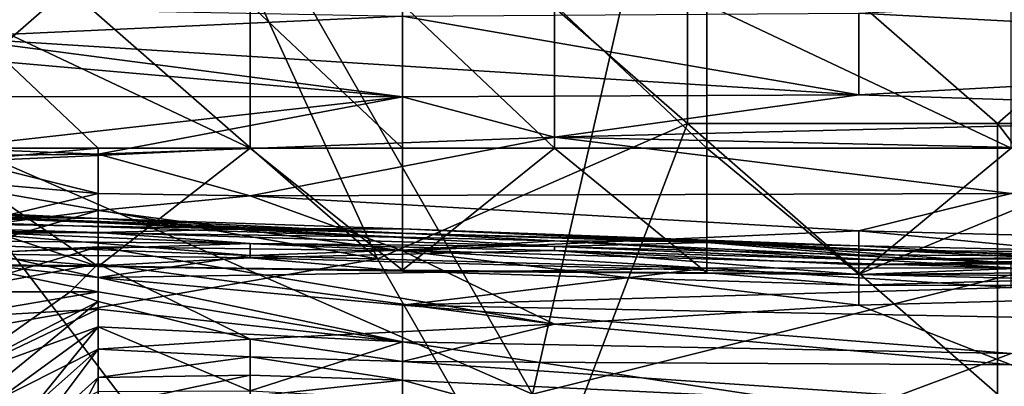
# Model space of a CAD drawing. Extents: x -161 to 11, y -10 to 160.
# Tile 377 of 499: x 0.9157 to 0.9441, y -0.2804 to -0.2698. Entities that reach past the tile are written whole.
import ezdxf

# ---------------------------------------------------------------- set-up
doc = ezdxf.new("R2010")
doc.units = 0
doc.header["$MEASUREMENT"] = 0
doc.layers.get('0').update_dxf_attribs({"linetype": 'CONTINUOUS'})

msp = doc.modelspace()

# ---------------------------------------------------------------- linework, layer by layer
for points in [[(0.961839, -0.272838, 0.26501), (0.935013, -0.26112, 0.265434), (0.948426, -0.253307, 0.265233)], [(0.92607, -0.276745, 0.389612), (0.917128, -0.257213, 0.392172), (0.903715, -0.257213, 0.392356)], [(0.903715, -0.257213, 0.392356), (0.903715, -0.272838, 0.390166), (0.92607, -0.276745, 0.389612)], [(0.917128, -0.257213, 0.392172), (0.935013, -0.272838, 0.389906), (0.935013, -0.265026, 0.390722)], [(0.917128, -0.257213, 0.392172), (0.92607, -0.276745, 0.389612), (0.935013, -0.272838, 0.389906)], [(0.903715, -0.26112, 0.265969), (0.921599, -0.265026, 0.265642), (0.912657, -0.272838, 0.265725)], [(0.930542, -0.280651, 0.265348), (0.921599, -0.265026, 0.265642), (0.935013, -0.26112, 0.265434)], [(0.935013, -0.26112, 0.265434), (0.961839, -0.272838, 0.26501), (0.930542, -0.280651, 0.265348)], [(0.930542, -0.280651, 0.265348), (0.912657, -0.272838, 0.265725), (0.921599, -0.265026, 0.265642)], [(0.935013, -0.265026, 0.390722), (0.943955, -0.272838, 0.389463), (0.948426, -0.268915, 0.389456)], [(0.943955, -0.272838, 0.389463), (0.935013, -0.265026, 0.390722), (0.935013, -0.272838, 0.389906)], [(0.939953, -0.269646, 0.154178), (0.961902, -0.268545, 0.161692), (0.961902, -0.270818, 0.146664)], [(0.943955, -0.272838, 0.389463), (0.948426, -0.272838, 0.389169), (0.948426, -0.268915, 0.389456)], [(0.913615, -0.270344, 0.150421), (0.909226, -0.2694, 0.157266), (0.926784, -0.269738, 0.154178)], [(0.918005, -0.27355, 0.270755), (0.922395, -0.27355, 0.270722), (0.913615, -0.2694, 0.270826)], [(0.913615, -0.2694, 0.270826), (0.922395, -0.27355, 0.270722), (0.922395, -0.2694, 0.270623)], [(0.913615, -0.27355, 0.270854), (0.918005, -0.27355, 0.270755), (0.913615, -0.2694, 0.270826)], [(0.922395, -0.2694, 0.270623), (0.926784, -0.27355, 0.270624), (0.926784, -0.2694, 0.270448)], [(0.926784, -0.27355, 0.270624), (0.922395, -0.2694, 0.270623), (0.922395, -0.27355, 0.270722)], [(0.926784, -0.2694, 0.270448), (0.931174, -0.27355, 0.270452), (0.931174, -0.2694, 0.270128)], [(0.926784, -0.2694, 0.270448), (0.926784, -0.27355, 0.270624), (0.931174, -0.27355, 0.270452)], [(0.931174, -0.2694, 0.270128), (0.935564, -0.27355, 0.270236), (0.935564, -0.2694, 0.269734)], [(0.931174, -0.2694, 0.270128), (0.931174, -0.27355, 0.270452), (0.935564, -0.27355, 0.270236)], [(0.935564, -0.2694, 0.269734), (0.944343, -0.27355, 0.269931), (0.944343, -0.2694, 0.269138)], [(0.935564, -0.2694, 0.269734), (0.935564, -0.27355, 0.270236), (0.944343, -0.27355, 0.269931)], [(0.926784, -0.269738, 0.154178), (0.939953, -0.272012, 0.139149), (0.913615, -0.270344, 0.150421)], [(0.926784, -0.269738, 0.154178), (0.939953, -0.269646, 0.154178), (0.939953, -0.272012, 0.139149)], [(0.939953, -0.272012, 0.139149), (0.939953, -0.269646, 0.154178), (0.961902, -0.270818, 0.146664)], [(0.939953, -0.272012, 0.139149), (0.926784, -0.27207, 0.139149), (0.913615, -0.270344, 0.150421)], [(0.913615, -0.270911, 0.146664), (0.913615, -0.270344, 0.150421), (0.926784, -0.27207, 0.139149)], [(0.913615, -0.272052, 0.139149), (0.913615, -0.270911, 0.146664), (0.926784, -0.27207, 0.139149)], [(0.961902, -0.270818, 0.146664), (0.957512, -0.272574, 0.135392), (0.939953, -0.272012, 0.139149)], [(0.926784, -0.27207, 0.139149), (0.913615, -0.27355, 0.129142), (0.913615, -0.272052, 0.139149)], [(0.913615, -0.27355, 0.129142), (0.926784, -0.27207, 0.139149), (0.918005, -0.273719, 0.127878)], [(0.918005, -0.273719, 0.127878), (0.926784, -0.27207, 0.139149), (0.931174, -0.273226, 0.131635)], [(0.931174, -0.273226, 0.131635), (0.926784, -0.27207, 0.139149), (0.939953, -0.272012, 0.139149)], [(0.931174, -0.273226, 0.131635), (0.939953, -0.272012, 0.139149), (0.957512, -0.272574, 0.135392)], [(0.957512, -0.272574, 0.135392), (0.953122, -0.273717, 0.127878), (0.931174, -0.273226, 0.131635)], [(0.903715, -0.272838, 0.390166), (0.903715, -0.280651, 0.388914), (0.92607, -0.276745, 0.389612)], [(0.921599, -0.284557, 0.265378), (0.912657, -0.272838, 0.265725), (0.930542, -0.280651, 0.265348)], [(0.921599, -0.284557, 0.265378), (0.912657, -0.296276, 0.265186), (0.912657, -0.272838, 0.265725)], [(0.935013, -0.272838, 0.389906), (0.92607, -0.276745, 0.389612), (0.930542, -0.284557, 0.388405)], [(0.935013, -0.272838, 0.389906), (0.930542, -0.284557, 0.388405), (0.943955, -0.280651, 0.388655)], [(0.930542, -0.280651, 0.265348), (0.961839, -0.272838, 0.26501), (0.943955, -0.29237, 0.265071)], [(0.943955, -0.280651, 0.388655), (0.943955, -0.272838, 0.389463), (0.935013, -0.272838, 0.389906)], [(0.943955, -0.272838, 0.389463), (0.952897, -0.284557, 0.387688), (0.948426, -0.272838, 0.389169)], [(0.952897, -0.284557, 0.387688), (0.943955, -0.272838, 0.389463), (0.943955, -0.280651, 0.388655)], [(0.943955, -0.29237, 0.265071), (0.961839, -0.272838, 0.26501), (0.975252, -0.280651, 0.264923)], [(0.918005, -0.273719, 0.127878), (0.931174, -0.273226, 0.131635), (0.922395, -0.27492, 0.120364)], [(0.922395, -0.27492, 0.120364), (0.931174, -0.273226, 0.131635), (0.944343, -0.274858, 0.120364)], [(0.944343, -0.274858, 0.120364), (0.931174, -0.273226, 0.131635), (0.953122, -0.273717, 0.127878)], [(0.918005, -0.273719, 0.127878), (0.913615, -0.273765, 0.127878), (0.913615, -0.27355, 0.129142)], [(0.918005, -0.27355, 0.270755), (0.913615, -0.27355, 0.270854), (0.913615, -0.27395, 0.270649)], [(0.918005, -0.273761, 0.270649), (0.918005, -0.27355, 0.270755), (0.913615, -0.27395, 0.270649)], [(0.913615, -0.273765, 0.127878), (0.918005, -0.273719, 0.127878), (0.918005, -0.274853, 0.120364)], [(0.918005, -0.276965, 0.266891), (0.918005, -0.273761, 0.270649), (0.913615, -0.27395, 0.270649)], [(0.913615, -0.273765, 0.127878), (0.918005, -0.274853, 0.120364), (0.913615, -0.274469, 0.124121)], [(0.918005, -0.276965, 0.266891), (0.922395, -0.27355, 0.270722), (0.918005, -0.273761, 0.270649)], [(0.918005, -0.276965, 0.266891), (0.926784, -0.277071, 0.266891), (0.922395, -0.27355, 0.270722)], [(0.922395, -0.27355, 0.270722), (0.918005, -0.27355, 0.270755), (0.918005, -0.273761, 0.270649)], [(0.918005, -0.274853, 0.120364), (0.918005, -0.273719, 0.127878), (0.922395, -0.27492, 0.120364)], [(0.922395, -0.27355, 0.270722), (0.926784, -0.277071, 0.266891), (0.926784, -0.27355, 0.270624)], [(0.926784, -0.27355, 0.270624), (0.926784, -0.277071, 0.266891), (0.931174, -0.27355, 0.270452)], [(0.926784, -0.277071, 0.266891), (0.935564, -0.277148, 0.266891), (0.931174, -0.27355, 0.270452)], [(0.935564, -0.27355, 0.270236), (0.931174, -0.27355, 0.270452), (0.935564, -0.277148, 0.266891)], [(0.944343, -0.27355, 0.269931), (0.935564, -0.27355, 0.270236), (0.939953, -0.277186, 0.266891)], [(0.939953, -0.277186, 0.266891), (0.935564, -0.27355, 0.270236), (0.935564, -0.277148, 0.266891)], [(0.948733, -0.27355, 0.269954), (0.944343, -0.27355, 0.269931), (0.939953, -0.277186, 0.266891)], [(0.948733, -0.277257, 0.266891), (0.948733, -0.27355, 0.269954), (0.939953, -0.277186, 0.266891)], [(0.909226, -0.274044, 0.270649), (0.904836, -0.276888, 0.266891), (0.918005, -0.276965, 0.266891)], [(0.909226, -0.274044, 0.270649), (0.918005, -0.276965, 0.266891), (0.913615, -0.27395, 0.270649)], [(0.913615, -0.275907, 0.116607), (0.913615, -0.274469, 0.124121), (0.918005, -0.274853, 0.120364)], [(0.913615, -0.275907, 0.116607), (0.918005, -0.274853, 0.120364), (0.918005, -0.275348, 0.116607)], [(0.922395, -0.27492, 0.120364), (0.918005, -0.275348, 0.116607), (0.918005, -0.274853, 0.120364)], [(0.922395, -0.27492, 0.120364), (0.926784, -0.276514, 0.109092), (0.918005, -0.275348, 0.116607)], [(0.944343, -0.274858, 0.120364), (0.939953, -0.275934, 0.112849), (0.922395, -0.27492, 0.120364)], [(0.926784, -0.276514, 0.109092), (0.922395, -0.27492, 0.120364), (0.939953, -0.275934, 0.112849)], [(0.939953, -0.275934, 0.112849), (0.944343, -0.274858, 0.120364), (0.961902, -0.276515, 0.109092)], [(0.913615, -0.275524, 0.210535), (0.904836, -0.275157, 0.210535), (0.918005, -0.275577, 0.206778)], [(0.913615, -0.275367, 0.199263), (0.918005, -0.275577, 0.206778), (0.904836, -0.275157, 0.210535)], [(0.922395, -0.275877, 0.218049), (0.904836, -0.275582, 0.221806), (0.913615, -0.275524, 0.210535)], [(0.918005, -0.2764, 0.109092), (0.913615, -0.276639, 0.112849), (0.918005, -0.275348, 0.116607)], [(0.918005, -0.275348, 0.116607), (0.913615, -0.276639, 0.112849), (0.913615, -0.275907, 0.116607)], [(0.913615, -0.275492, 0.191749), (0.926784, -0.276006, 0.195506), (0.913615, -0.275367, 0.199263)], [(0.918005, -0.275577, 0.206778), (0.913615, -0.275367, 0.199263), (0.926784, -0.276006, 0.195506)], [(0.926784, -0.276006, 0.195506), (0.913615, -0.275492, 0.191749), (0.926784, -0.276116, 0.191749)], [(0.913615, -0.275492, 0.191749), (0.913615, -0.275664, 0.187992), (0.926784, -0.276116, 0.191749)], [(0.922395, -0.275877, 0.218049), (0.913615, -0.275524, 0.210535), (0.918005, -0.275577, 0.206778)], [(0.918005, -0.2764, 0.109092), (0.918005, -0.275348, 0.116607), (0.926784, -0.276514, 0.109092)], [(0.918005, -0.27598, 0.22932), (0.900446, -0.275774, 0.233077), (0.904836, -0.275582, 0.221806)], [(0.900446, -0.276108, 0.244349), (0.900446, -0.275774, 0.233077), (0.918005, -0.27598, 0.22932)], [(0.918005, -0.27598, 0.22932), (0.904836, -0.275582, 0.221806), (0.922395, -0.275877, 0.218049)], [(0.926784, -0.276116, 0.191749), (0.913615, -0.275664, 0.187992), (0.913615, -0.275933, 0.184235)], [(0.922395, -0.275877, 0.218049), (0.918005, -0.275577, 0.206778), (0.926784, -0.275873, 0.20302)], [(0.926784, -0.275873, 0.20302), (0.918005, -0.275577, 0.206778), (0.926784, -0.276006, 0.195506)], [(0.900446, -0.276108, 0.244349), (0.918005, -0.27598, 0.22932), (0.922395, -0.276296, 0.240592)], [(0.913615, -0.275933, 0.184235), (0.913615, -0.276306, 0.180478), (0.922395, -0.276648, 0.180478)], [(0.913615, -0.275933, 0.184235), (0.926784, -0.276491, 0.184235), (0.926784, -0.276116, 0.191749)], [(0.926784, -0.276491, 0.184235), (0.913615, -0.275933, 0.184235), (0.922395, -0.276648, 0.180478)], [(0.931174, -0.276388, 0.233077), (0.918005, -0.27598, 0.22932), (0.922395, -0.275877, 0.218049)], [(0.922395, -0.276296, 0.240592), (0.918005, -0.27598, 0.22932), (0.931174, -0.276388, 0.233077)], [(0.935564, -0.276268, 0.214292), (0.922395, -0.275877, 0.218049), (0.926784, -0.275873, 0.20302)], [(0.931174, -0.276388, 0.233077), (0.922395, -0.275877, 0.218049), (0.935564, -0.276268, 0.214292)], [(0.926784, -0.275873, 0.20302), (0.926784, -0.276006, 0.195506), (0.935564, -0.276245, 0.195506)], [(0.935564, -0.276268, 0.214292), (0.926784, -0.275873, 0.20302), (0.939953, -0.276371, 0.20302)], [(0.939953, -0.276371, 0.20302), (0.926784, -0.275873, 0.20302), (0.935564, -0.276245, 0.195506)], [(0.939953, -0.275934, 0.112849), (0.939953, -0.278085, 0.097821), (0.926784, -0.276514, 0.109092)], [(0.926784, -0.276006, 0.195506), (0.931174, -0.276225, 0.191749), (0.935564, -0.276245, 0.195506)], [(0.926784, -0.276006, 0.195506), (0.926784, -0.276116, 0.191749), (0.931174, -0.276225, 0.191749)], [(0.961902, -0.276515, 0.109092), (0.957512, -0.277601, 0.101578), (0.939953, -0.275934, 0.112849)], [(0.939953, -0.278085, 0.097821), (0.939953, -0.275934, 0.112849), (0.957512, -0.277601, 0.101578)], [(0.900446, -0.276108, 0.244349), (0.922395, -0.276296, 0.240592), (0.913615, -0.27659, 0.25562)], [(0.922395, -0.276296, 0.240592), (0.922395, -0.276713, 0.25562), (0.913615, -0.27659, 0.25562)], [(0.913615, -0.276306, 0.180478), (0.918005, -0.277285, 0.172963), (0.922395, -0.276648, 0.180478)], [(0.913615, -0.276788, 0.176721), (0.918005, -0.277285, 0.172963), (0.913615, -0.276306, 0.180478)], [(0.922395, -0.276296, 0.240592), (0.931174, -0.2765, 0.240592), (0.922395, -0.276713, 0.25562)], [(0.922395, -0.276296, 0.240592), (0.931174, -0.276388, 0.233077), (0.931174, -0.2765, 0.240592)], [(0.926784, -0.276491, 0.184235), (0.931174, -0.276225, 0.191749), (0.926784, -0.276116, 0.191749)], [(0.944343, -0.277007, 0.184235), (0.931174, -0.276225, 0.191749), (0.926784, -0.276491, 0.184235)], [(0.935564, -0.276245, 0.195506), (0.931174, -0.276225, 0.191749), (0.944343, -0.27687, 0.187992)], [(0.944343, -0.27687, 0.187992), (0.931174, -0.276225, 0.191749), (0.944343, -0.277007, 0.184235)], [(0.935564, -0.276268, 0.214292), (0.939953, -0.276624, 0.221806), (0.931174, -0.276388, 0.233077)], [(0.939953, -0.276371, 0.20302), (0.935564, -0.276245, 0.195506), (0.948733, -0.276887, 0.191749)], [(0.935564, -0.276245, 0.195506), (0.944343, -0.27687, 0.187992), (0.948733, -0.276887, 0.191749)], [(0.939953, -0.276624, 0.221806), (0.935564, -0.276268, 0.214292), (0.939953, -0.276497, 0.214292)], [(0.939953, -0.276497, 0.214292), (0.935564, -0.276268, 0.214292), (0.939953, -0.276371, 0.20302)], [(0.939953, -0.276497, 0.214292), (0.939953, -0.276371, 0.20302), (0.948733, -0.276557, 0.20302)], [(0.948733, -0.276887, 0.191749), (0.948733, -0.276557, 0.20302), (0.939953, -0.276371, 0.20302)], [(0.913615, -0.27659, 0.25562), (0.918005, -0.276942, 0.263134), (0.900446, -0.276781, 0.263134)], [(0.913615, -0.276639, 0.112849), (0.918005, -0.2764, 0.109092), (0.913615, -0.2777, 0.107835)], [(0.918005, -0.2764, 0.109092), (0.918005, -0.276891, 0.105335), (0.913615, -0.2777, 0.107835)], [(0.913615, -0.27659, 0.25562), (0.922395, -0.276713, 0.25562), (0.918005, -0.276942, 0.263134)], [(0.926784, -0.276514, 0.109092), (0.931174, -0.278632, 0.094064), (0.918005, -0.2764, 0.109092)], [(0.918005, -0.276891, 0.105335), (0.918005, -0.2764, 0.109092), (0.931174, -0.278632, 0.094064)], [(0.922395, -0.276648, 0.180478), (0.918005, -0.277285, 0.172963), (0.935564, -0.277014, 0.180478)], [(0.926784, -0.276491, 0.184235), (0.922395, -0.276648, 0.180478), (0.935564, -0.277014, 0.180478)], [(0.931174, -0.2765, 0.240592), (0.939953, -0.277198, 0.25562), (0.922395, -0.276713, 0.25562)], [(0.944343, -0.277007, 0.184235), (0.926784, -0.276491, 0.184235), (0.935564, -0.277014, 0.180478)], [(0.931174, -0.278632, 0.094064), (0.926784, -0.276514, 0.109092), (0.939953, -0.278085, 0.097821)], [(0.931174, -0.2765, 0.240592), (0.931174, -0.276388, 0.233077), (0.939953, -0.276761, 0.233077)], [(0.939953, -0.276624, 0.221806), (0.939953, -0.276761, 0.233077), (0.931174, -0.276388, 0.233077)], [(0.931174, -0.2765, 0.240592), (0.939953, -0.276761, 0.233077), (0.939953, -0.27692, 0.244349)], [(0.939953, -0.277198, 0.25562), (0.931174, -0.2765, 0.240592), (0.939953, -0.27692, 0.244349)], [(0.948733, -0.276681, 0.218049), (0.939953, -0.276624, 0.221806), (0.939953, -0.276497, 0.214292)], [(0.948733, -0.276557, 0.20302), (0.948733, -0.276681, 0.218049), (0.939953, -0.276497, 0.214292)], [(0.939953, -0.276624, 0.221806), (0.948733, -0.276681, 0.218049), (0.939953, -0.276761, 0.233077)], [(0.904836, -0.276888, 0.266891), (0.900446, -0.276781, 0.263134), (0.918005, -0.276942, 0.263134)], [(0.930542, -0.284557, 0.388405), (0.92607, -0.276745, 0.389612), (0.903715, -0.280651, 0.388914)], [(0.904836, -0.276888, 0.266891), (0.918005, -0.276942, 0.263134), (0.918005, -0.276965, 0.266891)], [(0.913615, -0.276788, 0.176721), (0.918005, -0.2777, 0.169382), (0.918005, -0.277285, 0.172963)], [(0.913615, -0.2777, 0.170999), (0.918005, -0.2777, 0.169382), (0.913615, -0.276788, 0.176721)], [(0.913615, -0.2777, 0.107835), (0.918005, -0.276891, 0.105335), (0.917198, -0.2777, 0.101578)], [(0.917198, -0.2777, 0.101578), (0.918005, -0.276891, 0.105335), (0.918005, -0.277974, 0.097821)], [(0.922395, -0.276713, 0.25562), (0.926784, -0.277103, 0.263134), (0.918005, -0.276942, 0.263134)], [(0.922395, -0.279063, 0.090307), (0.918005, -0.276891, 0.105335), (0.931174, -0.278632, 0.094064)], [(0.918005, -0.277974, 0.097821), (0.918005, -0.276891, 0.105335), (0.922395, -0.279063, 0.090307)], [(0.918005, -0.276965, 0.266891), (0.918005, -0.276942, 0.263134), (0.926784, -0.277103, 0.263134)], [(0.926784, -0.277103, 0.263134), (0.922395, -0.276713, 0.25562), (0.939953, -0.277198, 0.25562)], [(0.948733, -0.276681, 0.218049), (0.948733, -0.27672, 0.22932), (0.939953, -0.276761, 0.233077)], [(0.948733, -0.27672, 0.22932), (0.948733, -0.276802, 0.240592), (0.939953, -0.27692, 0.244349)], [(0.939953, -0.276761, 0.233077), (0.948733, -0.27672, 0.22932), (0.939953, -0.27692, 0.244349)], [(0.939953, -0.27692, 0.244349), (0.948733, -0.276802, 0.240592), (0.948733, -0.276858, 0.244349)], [(0.939953, -0.277198, 0.25562), (0.948733, -0.276858, 0.244349), (0.948733, -0.277112, 0.251863)], [(0.939953, -0.27692, 0.244349), (0.948733, -0.276858, 0.244349), (0.939953, -0.277198, 0.25562)], [(0.926784, -0.277071, 0.266891), (0.918005, -0.276965, 0.266891), (0.926784, -0.277103, 0.263134)], [(0.918005, -0.277285, 0.172963), (0.926784, -0.278086, 0.169206), (0.935564, -0.277014, 0.180478)], [(0.944343, -0.277568, 0.176721), (0.935564, -0.277014, 0.180478), (0.926784, -0.278086, 0.169206)], [(0.926784, -0.277103, 0.263134), (0.935564, -0.277148, 0.266891), (0.926784, -0.277071, 0.266891)], [(0.935564, -0.277148, 0.266891), (0.926784, -0.277103, 0.263134), (0.939953, -0.277508, 0.263134)], [(0.939953, -0.277198, 0.25562), (0.939953, -0.277508, 0.263134), (0.926784, -0.277103, 0.263134)], [(0.935564, -0.277014, 0.180478), (0.944343, -0.277568, 0.176721), (0.944343, -0.277007, 0.184235)], [(0.939953, -0.277508, 0.263134), (0.939953, -0.277186, 0.266891), (0.935564, -0.277148, 0.266891)], [(0.939953, -0.277198, 0.25562), (0.948733, -0.277112, 0.251863), (0.953122, -0.277513, 0.263134)], [(0.939953, -0.277186, 0.266891), (0.939953, -0.277508, 0.263134), (0.948733, -0.277257, 0.266891)], [(0.939953, -0.277508, 0.263134), (0.939953, -0.277198, 0.25562), (0.953122, -0.277513, 0.263134)], [(0.918005, -0.2777, 0.169382), (0.926784, -0.279142, 0.161692), (0.918005, -0.277285, 0.172963)], [(0.926784, -0.279142, 0.161692), (0.926784, -0.278086, 0.169206), (0.918005, -0.277285, 0.172963)], [(0.953122, -0.277513, 0.263134), (0.948733, -0.277257, 0.266891), (0.939953, -0.277508, 0.263134)], [(0.917198, -0.2777, 0.101578), (0.913615, -0.280239, 0.101578), (0.913615, -0.2777, 0.107835)], [(0.917198, -0.2777, 0.101578), (0.918005, -0.277974, 0.097821), (0.913615, -0.280239, 0.101578)], [(0.913615, -0.2777, 0.170999), (0.913615, -0.278451, 0.169206), (0.918005, -0.2777, 0.169382)], [(0.918005, -0.2777, 0.169382), (0.913615, -0.278451, 0.169206), (0.918005, -0.278193, 0.165449)], [(0.918005, -0.2777, 0.169382), (0.918005, -0.278193, 0.165449), (0.926784, -0.279142, 0.161692)], [(0.948733, -0.278518, 0.169206), (0.944343, -0.277568, 0.176721), (0.926784, -0.278086, 0.169206)], [(0.957512, -0.277601, 0.101578), (0.944343, -0.279801, 0.08655), (0.939953, -0.278085, 0.097821)], [(0.913615, -0.280239, 0.101578), (0.918005, -0.277974, 0.097821), (0.913615, -0.281569, 0.097821)], [(0.918005, -0.279351, 0.090307), (0.913615, -0.281569, 0.097821), (0.918005, -0.277974, 0.097821)], [(0.918005, -0.279351, 0.090307), (0.918005, -0.277974, 0.097821), (0.922395, -0.279063, 0.090307)], [(0.913615, -0.278451, 0.169206), (0.913615, -0.280291, 0.165449), (0.918005, -0.278193, 0.165449)], [(0.913615, -0.280291, 0.165449), (0.918005, -0.27871, 0.161692), (0.918005, -0.278193, 0.165449)], [(0.918005, -0.278193, 0.165449), (0.918005, -0.27871, 0.161692), (0.926784, -0.279142, 0.161692)], [(0.926784, -0.278086, 0.169206), (0.944343, -0.279476, 0.161692), (0.948733, -0.278518, 0.169206)], [(0.926784, -0.278086, 0.169206), (0.926784, -0.279142, 0.161692), (0.944343, -0.279476, 0.161692)], [(0.939953, -0.278085, 0.097821), (0.944343, -0.279801, 0.08655), (0.931174, -0.278632, 0.094064)], [(0.922395, -0.279063, 0.090307), (0.931174, -0.278632, 0.094064), (0.926784, -0.279712, 0.08655)], [(0.926784, -0.279712, 0.08655), (0.931174, -0.278632, 0.094064), (0.944343, -0.279801, 0.08655)], [(0.913683, -0.281851, 0.161692), (0.918005, -0.27871, 0.161692), (0.913615, -0.280291, 0.165449)], [(0.915459, -0.281851, 0.154178), (0.918005, -0.27871, 0.161692), (0.913683, -0.281851, 0.161692)], [(0.918005, -0.27871, 0.161692), (0.915459, -0.281851, 0.154178), (0.918005, -0.280578, 0.150421)], [(0.922395, -0.28056, 0.150421), (0.926784, -0.279142, 0.161692), (0.918005, -0.27871, 0.161692)], [(0.918005, -0.280578, 0.150421), (0.922395, -0.28056, 0.150421), (0.918005, -0.27871, 0.161692)], [(0.922395, -0.279063, 0.090307), (0.922395, -0.279576, 0.08655), (0.918005, -0.279351, 0.090307)], [(0.922395, -0.279576, 0.08655), (0.922395, -0.279063, 0.090307), (0.926784, -0.279712, 0.08655)], [(0.926784, -0.280787, 0.150421), (0.926784, -0.279142, 0.161692), (0.922395, -0.28056, 0.150421)], [(0.926784, -0.279142, 0.161692), (0.939953, -0.281124, 0.150421), (0.944343, -0.279476, 0.161692)], [(0.926784, -0.279142, 0.161692), (0.926784, -0.280787, 0.150421), (0.939953, -0.281124, 0.150421)], [(0.913615, -0.281569, 0.097821), (0.918005, -0.279351, 0.090307), (0.915197, -0.281851, 0.090307)], [(0.91613, -0.281851, 0.08655), (0.915197, -0.281851, 0.090307), (0.918005, -0.279351, 0.090307)], [(0.918005, -0.279351, 0.090307), (0.918005, -0.280173, 0.08655), (0.91613, -0.281851, 0.08655)], [(0.918005, -0.280173, 0.08655), (0.918005, -0.279351, 0.090307), (0.922395, -0.279576, 0.08655)], [(0.944343, -0.279476, 0.161692), (0.939953, -0.281124, 0.150421), (0.957512, -0.281256, 0.150421)], [(0.922395, -0.279576, 0.08655), (0.922395, -0.280102, 0.082792), (0.918005, -0.280173, 0.08655)], [(0.926784, -0.279712, 0.08655), (0.926784, -0.280252, 0.082792), (0.922395, -0.279576, 0.08655)], [(0.922395, -0.280102, 0.082792), (0.922395, -0.279576, 0.08655), (0.926784, -0.280252, 0.082792)], [(0.944343, -0.279801, 0.08655), (0.953122, -0.281505, 0.075278), (0.926784, -0.279712, 0.08655)], [(0.926784, -0.280252, 0.082792), (0.926784, -0.279712, 0.08655), (0.953122, -0.281505, 0.075278)], [(0.917116, -0.281851, 0.082792), (0.91613, -0.281851, 0.08655), (0.918005, -0.280173, 0.08655)], [(0.918005, -0.280173, 0.08655), (0.918005, -0.281041, 0.082792), (0.917116, -0.281851, 0.082792)], [(0.918005, -0.281041, 0.082792), (0.918005, -0.280173, 0.08655), (0.922395, -0.280102, 0.082792)], [(0.922395, -0.280102, 0.082792), (0.922395, -0.280719, 0.079035), (0.918005, -0.281041, 0.082792)], [(0.922395, -0.280719, 0.079035), (0.922395, -0.280102, 0.082792), (0.926784, -0.280252, 0.082792)], [(0.926784, -0.280252, 0.082792), (0.935564, -0.282644, 0.067764), (0.922395, -0.280719, 0.079035)], [(0.935564, -0.282644, 0.067764), (0.926784, -0.280252, 0.082792), (0.953122, -0.281505, 0.075278)]]:
    msp.add_3dface(points)

doc.saveas('drawing.dxf')
